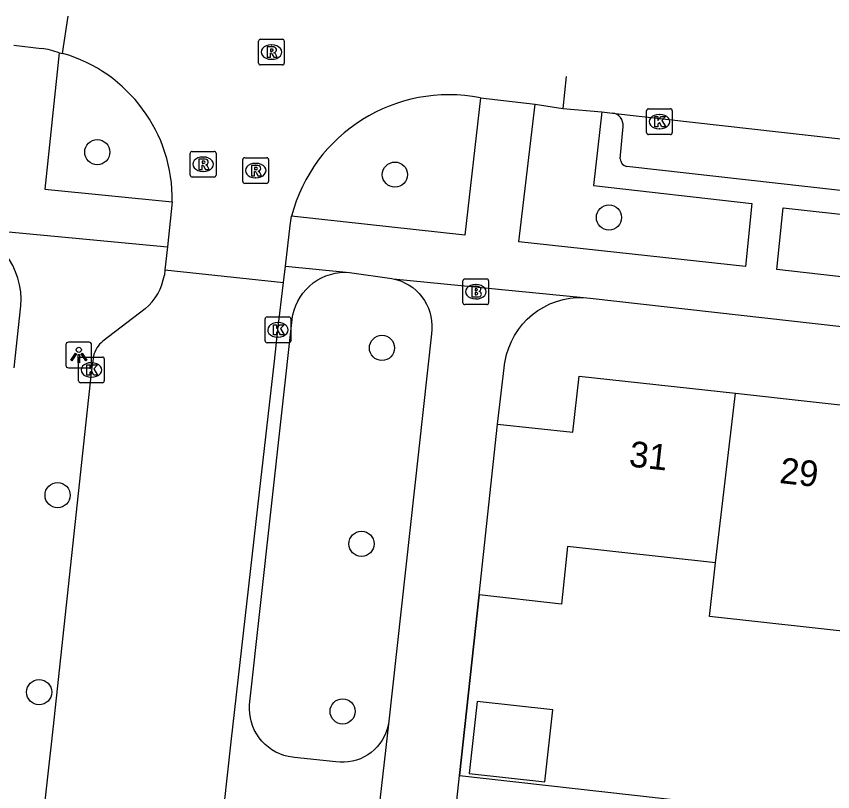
# Model space of a CAD drawing. Extents: x 161928 to 163055, y 386475 to 387428.
# Drawn here: x 162708.59 to 162740.31, y 387321.13 to 387351.26 of the extents above; entities that cross this region are included whole.
import ezdxf

# ---------------------------------------------------------------- set-up
doc = ezdxf.new("R2010")
doc.units = 0
for name, color, linetype in [('IMGEO_Boom', 7, 'Continuous'), ('IMGEO_Brandkraan', 7, 'Continuous'), ('IMGEO_Kolk', 7, 'Continuous'), ('IMGEO_Lichtpunt', 7, 'Continuous'), ('IMGEO_Muur', 7, 'Continuous'), ('IMGEO_Pand', 7, 'Continuous'), ('IMGEO_Pand_nummerreeks', 7, 'Continuous'), ('IMGEO_Rijbaan_lokaal_gesloten', 7, 'Continuous'), ('IMGEO_Rijbaan_lokaal_open', 7, 'Continuous'), ('IMGEO_Rioolput', 7, 'Continuous'), ('IMGEO_Voetpad_open', 7, 'Continuous')]:
    doc.layers.add(name, color=color, linetype=linetype)

msp = doc.modelspace()

# ---------------------------------------------------------------- linework, layer by layer
at = {"layer": 'IMGEO_Boom'}
for centre in [(162711.735, 387345.984), (162723.3, 387345.11), (162731.618, 387343.443), (162722.797, 387338.376), (162710.193, 387332.652), (162722.003, 387330.761), (162709.475, 387324.998), (162721.268, 387324.25)]:
    msp.add_circle(centre, 0.489, dxfattribs=at)
at = {"layer": 'IMGEO_Brandkraan'}
for p, q in [((162726.016, 387341.059), (162726.868, 387341.059)), ((162725.941, 387340.133), (162725.941, 387340.985)), ((162726.429, 387340.839), (162726.454, 387340.839)), ((162726.942, 387340.985), (162726.942, 387340.133)), ((162726.452, 387340.279), (162726.427, 387340.279)), ((162726.868, 387340.059), (162726.016, 387340.059))]:
    msp.add_line(p, q, dxfattribs=at)
for points in [[(162726.016, 387341.059), (162726.868, 387341.059)], [(162725.941, 387340.133), (162725.941, 387340.985)], [(162726.289, 387340.759), (162726.289, 387340.359), (162726.502, 387340.359)], [(162726.52, 387340.759), (162726.289, 387340.759)], [(162726.942, 387340.985), (162726.942, 387340.133)], [(162726.468, 387340.678), (162726.414, 387340.678), (162726.414, 387340.602)], [(162726.414, 387340.602), (162726.467, 387340.602)], [(162726.476, 387340.526), (162726.414, 387340.526), (162726.414, 387340.445)], [(162726.414, 387340.445), (162726.476, 387340.445)], [(162726.868, 387340.059), (162726.016, 387340.059)]]:
    msp.add_lwpolyline(points, dxfattribs=at)
for centre, radius, start, end in [((162726.018, 387340.983), 0.0765, 91.552, 178.448), ((162726.018, 387340.983), 0.0765, 91.552, 178.448), ((162726.866, 387340.983), 0.0765, 1.552, 88.448), ((162726.866, 387340.983), 0.0765, 1.552, 88.448), ((162726.524, 387340.614), 0.145, 59.4692, 91.5367), ((162726.469, 387340.64), 0.0379, 267.8285, 90.9355), ((162726.477, 387340.485), 0.0404, 269.8759, 90.5077), ((162726.549, 387340.661), 0.0922, 285.5137, 58.1501), ((162726.554, 387340.469), 0.105, 301.3115, 78.989), ((162726.018, 387340.135), 0.0765, 181.552, 268.448), ((162726.018, 387340.135), 0.0765, 181.552, 268.448), ((162726.508, 387340.61), 0.251, 268.6676, 293.5347), ((162726.866, 387340.135), 0.0765, 271.552, 358.448), ((162726.866, 387340.135), 0.0765, 271.552, 358.448)]:
    msp.add_arc(centre, radius, start, end, dxfattribs=at)
for centre, major_axis, ratio, start_param, end_param in [((162726.428, 387340.559), (-0.387, 0.002), 0.722429, 4.712389, 7.853982), ((162726.453, 387340.559), (-0.39, 0.002), 0.717154, 1.570796, 4.712389)]:
    msp.add_ellipse(centre, major_axis=major_axis, ratio=ratio, start_param=start_param, end_param=end_param, dxfattribs=at)
at = {"layer": 'IMGEO_Kolk'}
for p, q in [((162733.078, 387346.742), (162733.078, 387347.594)), ((162733.153, 387347.668), (162734.005, 387347.668)), ((162733.566, 387347.448), (162733.591, 387347.448)), ((162734.079, 387347.594), (162734.079, 387346.742)), ((162733.589, 387346.888), (162733.564, 387346.888)), ((162734.005, 387346.668), (162733.153, 387346.668)), ((162718.256, 387338.652), (162718.256, 387339.504)), ((162718.331, 387339.578), (162719.183, 387339.578)), ((162719.257, 387339.504), (162719.257, 387338.652)), ((162718.744, 387339.358), (162718.769, 387339.358)), ((162719.183, 387338.578), (162718.331, 387338.578)), ((162718.767, 387338.798), (162718.742, 387338.798)), ((162711.005, 387337.094), (162711.005, 387337.946)), ((162711.08, 387338.02), (162711.932, 387338.02)), ((162712.006, 387337.946), (162712.006, 387337.094)), ((162711.493, 387337.8), (162711.518, 387337.8)), ((162711.932, 387337.02), (162711.08, 387337.02)), ((162711.516, 387337.24), (162711.491, 387337.24))]:
    msp.add_line(p, q, dxfattribs=at)
for points in [[(162733.078, 387346.742), (162733.078, 387347.594)], [(162733.153, 387347.668), (162734.005, 387347.668)], [(162734.079, 387347.594), (162734.079, 387346.742)], [(162733.399, 387347.368), (162733.522, 387347.368), (162733.522, 387347.217), (162733.652, 387347.368), (162733.816, 387347.368), (162733.67, 387347.217), (162733.823, 387346.968), (162733.671, 387346.968), (162733.586, 387347.132), (162733.522, 387347.065), (162733.522, 387346.968), (162733.399, 387346.968), (162733.399, 387347.368)], [(162734.005, 387346.668), (162733.153, 387346.668)], [(162718.256, 387338.652), (162718.256, 387339.504)], [(162718.331, 387339.578), (162719.183, 387339.578)], [(162719.257, 387339.504), (162719.257, 387338.652)], [(162718.577, 387339.278), (162718.7, 387339.278), (162718.7, 387339.127), (162718.83, 387339.278), (162718.994, 387339.278), (162718.848, 387339.127), (162719.001, 387338.878), (162718.849, 387338.878), (162718.764, 387339.042), (162718.7, 387338.975), (162718.7, 387338.878), (162718.577, 387338.878), (162718.577, 387339.278)], [(162719.183, 387338.578), (162718.331, 387338.578)], [(162711.005, 387337.094), (162711.005, 387337.946)], [(162711.08, 387338.02), (162711.932, 387338.02)], [(162712.006, 387337.946), (162712.006, 387337.094)], [(162711.326, 387337.72), (162711.449, 387337.72), (162711.449, 387337.569), (162711.579, 387337.72), (162711.743, 387337.72), (162711.597, 387337.569), (162711.75, 387337.32), (162711.598, 387337.32), (162711.513, 387337.484), (162711.449, 387337.417), (162711.449, 387337.32), (162711.326, 387337.32), (162711.326, 387337.72)], [(162711.932, 387337.02), (162711.08, 387337.02)]]:
    msp.add_lwpolyline(points, dxfattribs=at)
for centre, start, end in [((162733.155, 387347.592), 91.552, 178.448), ((162733.155, 387347.592), 91.552, 178.448), ((162734.003, 387347.592), 1.552, 88.448), ((162734.003, 387347.592), 1.552, 88.448), ((162733.155, 387346.744), 181.552, 268.448), ((162733.155, 387346.744), 181.552, 268.448), ((162734.003, 387346.744), 271.552, 358.448), ((162734.003, 387346.744), 271.552, 358.448), ((162718.333, 387339.502), 91.552, 178.448), ((162718.333, 387339.502), 91.552, 178.448), ((162719.181, 387339.502), 1.552, 88.448), ((162719.181, 387339.502), 1.552, 88.448), ((162718.333, 387338.654), 181.552, 268.448), ((162718.333, 387338.654), 181.552, 268.448), ((162719.181, 387338.654), 271.552, 358.448), ((162719.181, 387338.654), 271.552, 358.448), ((162711.082, 387337.944), 91.552, 178.448), ((162711.082, 387337.944), 91.552, 178.448), ((162711.93, 387337.944), 1.552, 88.448), ((162711.93, 387337.944), 1.552, 88.448), ((162711.082, 387337.096), 181.552, 268.448), ((162711.082, 387337.096), 181.552, 268.448), ((162711.93, 387337.096), 271.552, 358.448), ((162711.93, 387337.096), 271.552, 358.448)]:
    msp.add_arc(centre, 0.0765, start, end, dxfattribs=at)
for centre, major_axis, ratio, start_param, end_param in [((162733.565, 387347.168), (-0.387, 0.002), 0.722429, 4.712389, 7.853982), ((162733.59, 387347.168), (-0.39, 0.002), 0.717154, 1.570796, 4.712389), ((162718.743, 387339.078), (-0.387, 0.002), 0.722429, 4.712389, 7.853982), ((162718.768, 387339.078), (-0.39, 0.002), 0.717154, 1.570796, 4.712389), ((162711.492, 387337.52), (-0.387, 0.002), 0.722429, 4.712389, 7.853982), ((162711.517, 387337.52), (-0.39, 0.002), 0.717154, 1.570796, 4.712389)]:
    msp.add_ellipse(centre, major_axis=major_axis, ratio=ratio, start_param=start_param, end_param=end_param, dxfattribs=at)
at = {"layer": 'IMGEO_Lichtpunt'}
for p, q in [((162711.42, 387338.599), (162710.612, 387338.599)), ((162711.42, 387338.599), (162710.612, 387338.599)), ((162710.518, 387338.504), (162710.518, 387337.697)), ((162710.518, 387338.504), (162710.518, 387337.697)), ((162711.514, 387337.697), (162711.514, 387338.504)), ((162711.514, 387337.697), (162711.514, 387338.504)), ((162710.612, 387337.603), (162711.42, 387337.603)), ((162710.612, 387337.603), (162711.42, 387337.603))]:
    msp.add_line(p, q, dxfattribs=at)
for points in [[(162710.892, 387338.168), (162710.931, 387338.14), (162710.743, 387337.878), (162710.705, 387337.905), (162710.892, 387338.168)], [(162710.994, 387338.12), (162711.041, 387338.12), (162711.041, 387337.798), (162710.994, 387337.798), (162710.994, 387338.12)], [(162711.104, 387338.14), (162711.142, 387338.167), (162711.329, 387337.905), (162711.29, 387337.877), (162711.104, 387338.14)]]:
    msp.add_lwpolyline(points, dxfattribs=at)
msp.add_circle((162711.017, 387338.302), 0.0994, dxfattribs=at)
for centre, start, end in [((162710.612, 387338.504), 90, 180), ((162710.612, 387338.504), 90, 180), ((162711.42, 387338.504), 0, 90), ((162711.42, 387338.504), 0, 90), ((162710.612, 387337.697), 180, 270), ((162710.612, 387337.697), 180, 270), ((162711.42, 387337.697), 270, 0), ((162711.42, 387337.697), 270, 360)]:
    msp.add_arc(centre, 0.0946, start, end, dxfattribs=at)
at = {"layer": 'IMGEO_Muur'}
msp.add_lwpolyline([(162726.571, 387328.776), (162725.81, 387321.756)], dxfattribs=at)
at = {"layer": 'IMGEO_Pand'}
for points in [[(162727.283, 387335.419), (162730.215, 387335.096), (162730.455, 387337.282), (162736.538, 387336.614)], [(162735.757, 387330.03), (162736.538, 387336.614)], [(162736.538, 387336.614), (162742.459, 387335.963)], [(162726.571, 387328.776), (162727.283, 387335.419)], [(162735.757, 387330.03), (162730.012, 387330.661), (162729.772, 387328.423), (162726.571, 387328.776)], [(162741.506, 387327.281), (162735.527, 387327.938), (162735.757, 387330.03)], [(162729.44, 387324.308), (162726.496, 387324.636), (162726.184, 387321.836), (162729.128, 387321.508), (162729.44, 387324.308)], [(162725.494, 387318.841), (162725.81, 387321.756)], [(162725.81, 387321.756), (162734.796, 387320.755)]]:
    msp.add_lwpolyline(points, dxfattribs=at)
at = {"layer": 'IMGEO_Rijbaan_lokaal_gesloten'}
for points in [[(162708.49, 387350.145), (162709.563, 387350.011)], [(162710.259, 387349.84), (162710.389, 387349.821)], [(162729.83, 387347.682), (162731.339, 387347.554)], [(162731.339, 387347.554), (162731.753, 387347.504)], [(162731.753, 387347.504), (162780.483, 387342.015)]]:
    msp.add_lwpolyline(points, dxfattribs=at)
msp.add_arc((162709.207, 387347.06), 2.972, 69.2718, 83.121, dxfattribs=at)
at = {"layer": 'IMGEO_Rijbaan_lokaal_open'}
for points in [[(162710.389, 387349.821), (162710.599, 387351.261)], [(162729.955, 387348.929), (162729.83, 387347.682)], [(162726.626, 387348.092), (162728.75, 387347.848)], [(162728.75, 387347.848), (162729.83, 387347.682)], [(162714.648, 387344.048), (162714.459, 387342.3)], [(162719.043, 387341.554), (162719.226, 387343.132), (162719.281, 387343.49)], [(162714.459, 387342.3), (162714.363, 387341.408)], [(162714.363, 387341.408), (162714.341, 387341.208)], [(162714.363, 387341.408), (162718.97, 387340.921)], [(162718.97, 387340.921), (162719.043, 387341.554)], [(162709.59, 387257.551), (162713.743, 387294.486), (162716.53, 387319.421), (162716.936, 387323.063), (162718.032, 387332.767), (162718.615, 387337.862), (162718.757, 387339.078), (162718.97, 387340.921)], [(162713.593, 387339.895), (162711.951, 387338.639)], [(162711.584, 387338.045), (162711.506, 387337.52), (162711.287, 387335.487), (162710.01, 387323.565), (162709.612, 387319.974), (162706.865, 387295.147), (162704.405, 387275.34), (162702.543, 387258.37), (162702.217, 387255.366), (162701.629, 387250), (162700.159, 387236.714)]]:
    msp.add_lwpolyline(points, dxfattribs=at)
for centre, radius, start, end in [((162708.757, 387344.159), 5.892, 358.9159, 73.9198), ((162725.395, 387341.894), 6.319, 78.7678, 165.3705), ((162712.215, 387341.549), 2.153, 309.7837, 350.877), ((162712.61, 387337.821), 1.05, 128.8768, 167.7039)]:
    msp.add_arc(centre, radius, start, end, dxfattribs=at)
at = {"layer": 'IMGEO_Rioolput'}
for p, q in [((162718, 387349.446), (162718, 387350.298)), ((162718.075, 387350.372), (162718.927, 387350.372)), ((162719.001, 387350.298), (162719.001, 387349.446)), ((162718.488, 387350.152), (162718.513, 387350.152)), ((162718.927, 387349.372), (162718.075, 387349.372)), ((162718.511, 387349.592), (162718.486, 387349.592)), ((162715.348, 387345.087), (162715.348, 387345.939)), ((162715.423, 387346.013), (162716.275, 387346.013)), ((162716.349, 387345.939), (162716.349, 387345.087)), ((162715.836, 387345.793), (162715.861, 387345.793)), ((162717.389, 387344.842), (162717.389, 387345.694)), ((162717.464, 387345.768), (162718.316, 387345.768)), ((162717.877, 387345.548), (162717.902, 387345.548)), ((162718.39, 387345.694), (162718.39, 387344.842)), ((162715.859, 387345.233), (162715.834, 387345.233)), ((162716.275, 387345.013), (162715.423, 387345.013)), ((162717.9, 387344.988), (162717.875, 387344.988)), ((162718.316, 387344.768), (162717.464, 387344.768))]:
    msp.add_line(p, q, dxfattribs=at)
for points in [[(162718, 387349.446), (162718, 387350.298)], [(162718.075, 387350.372), (162718.927, 387350.372)], [(162719.001, 387350.298), (162719.001, 387349.446)], [(162718.589, 387350.07), (162718.337, 387350.072), (162718.337, 387349.672)], [(162718.515, 387349.991), (162718.461, 387349.991), (162718.461, 387349.91)], [(162718.337, 387349.672), (162718.461, 387349.672), (162718.461, 387349.834), (162718.472, 387349.834)], [(162718.461, 387349.91), (162718.513, 387349.91)], [(162718.519, 387349.805), (162718.59, 387349.672), (162718.73, 387349.672), (162718.665, 387349.798)], [(162718.927, 387349.372), (162718.075, 387349.372)], [(162715.348, 387345.087), (162715.348, 387345.939)], [(162715.423, 387346.013), (162716.275, 387346.013)], [(162716.349, 387345.939), (162716.349, 387345.087)], [(162715.937, 387345.711), (162715.685, 387345.713), (162715.685, 387345.313)], [(162715.863, 387345.632), (162715.809, 387345.632), (162715.809, 387345.551)], [(162715.809, 387345.551), (162715.861, 387345.551)], [(162717.389, 387344.842), (162717.389, 387345.694)], [(162717.464, 387345.768), (162718.316, 387345.768)], [(162718.39, 387345.694), (162718.39, 387344.842)], [(162715.685, 387345.313), (162715.809, 387345.313), (162715.809, 387345.475), (162715.82, 387345.475)], [(162715.867, 387345.446), (162715.938, 387345.313), (162716.078, 387345.313), (162716.013, 387345.439)], [(162717.978, 387345.466), (162717.726, 387345.468), (162717.726, 387345.068)], [(162717.726, 387345.068), (162717.85, 387345.068), (162717.85, 387345.23), (162717.861, 387345.23)], [(162717.904, 387345.387), (162717.85, 387345.387), (162717.85, 387345.306)], [(162717.85, 387345.306), (162717.902, 387345.306)], [(162717.908, 387345.201), (162717.979, 387345.068), (162718.119, 387345.068), (162718.054, 387345.194)], [(162716.275, 387345.013), (162715.423, 387345.013)], [(162718.316, 387344.768), (162717.464, 387344.768)]]:
    msp.add_lwpolyline(points, dxfattribs=at)
for centre, radius, start, end in [((162718.077, 387350.296), 0.0765, 91.552, 178.448), ((162718.077, 387350.296), 0.0765, 91.552, 178.448), ((162718.925, 387350.296), 0.0765, 1.552, 88.448), ((162718.925, 387350.296), 0.0765, 1.552, 88.448), ((162718.521, 387349.895), 0.0964, 77.0061, 93.1865), ((162718.535, 387349.952), 0.0378, 276.6634, 79.6772), ((162718.588, 387349.96), 0.109, 350.3612, 89.416), ((162718.586, 387349.96), 0.112, 277.5842, 350.9817), ((162718.471, 387349.781), 0.0533, 26.0293, 88.6989), ((162718.497, 387350.099), 0.19, 274.7715, 282.9687), ((162718.57, 387349.745), 0.108, 29.5134, 73.7905), ((162718.077, 387349.448), 0.0765, 181.552, 268.448), ((162718.077, 387349.448), 0.0765, 181.552, 268.448), ((162718.925, 387349.448), 0.0765, 271.552, 358.448), ((162718.925, 387349.448), 0.0765, 271.552, 358.448), ((162715.425, 387345.937), 0.0765, 91.552, 178.448), ((162715.425, 387345.937), 0.0765, 91.552, 178.448), ((162716.273, 387345.937), 0.0765, 1.552, 88.448), ((162716.273, 387345.937), 0.0765, 1.552, 88.448), ((162715.845, 387345.74), 0.19, 274.7715, 282.9687), ((162715.869, 387345.536), 0.0964, 77.0061, 93.1865), ((162715.883, 387345.593), 0.0378, 276.6634, 79.6772), ((162715.936, 387345.601), 0.109, 350.3612, 89.416), ((162715.934, 387345.601), 0.112, 277.5842, 350.9817), ((162717.466, 387345.692), 0.0765, 91.552, 178.448), ((162717.466, 387345.692), 0.0765, 91.552, 178.448), ((162718.314, 387345.692), 0.0765, 1.552, 88.448), ((162718.314, 387345.692), 0.0765, 1.552, 88.448), ((162715.819, 387345.422), 0.0533, 26.0293, 88.6989), ((162715.918, 387345.386), 0.108, 29.5134, 73.7905), ((162717.86, 387345.177), 0.0533, 26.0293, 88.6989), ((162717.886, 387345.495), 0.19, 274.7715, 282.9687), ((162717.91, 387345.291), 0.0964, 77.0061, 93.1865), ((162717.924, 387345.348), 0.0378, 276.6634, 79.6772), ((162717.977, 387345.356), 0.109, 350.3612, 89.416), ((162717.975, 387345.356), 0.112, 277.5842, 350.9817), ((162717.959, 387345.141), 0.108, 29.5134, 73.7905), ((162715.425, 387345.089), 0.0765, 181.552, 268.448), ((162715.425, 387345.089), 0.0765, 181.552, 268.448), ((162716.273, 387345.089), 0.0765, 271.552, 358.448), ((162716.273, 387345.089), 0.0765, 271.552, 358.448), ((162717.466, 387344.844), 0.0765, 181.552, 268.448), ((162717.466, 387344.844), 0.0765, 181.552, 268.448), ((162718.314, 387344.844), 0.0765, 271.552, 358.448), ((162718.314, 387344.844), 0.0765, 271.552, 358.448)]:
    msp.add_arc(centre, radius, start, end, dxfattribs=at)
for centre, major_axis, ratio, start_param, end_param in [((162718.487, 387349.872), (-0.387, 0.002), 0.722429, 4.712389, 7.853982), ((162718.512, 387349.872), (-0.39, 0.002), 0.717154, 1.570796, 4.712389), ((162715.835, 387345.513), (-0.387, 0.002), 0.722429, 4.712389, 7.853982), ((162715.86, 387345.513), (-0.39, 0.002), 0.717154, 1.570796, 4.712389), ((162717.876, 387345.268), (-0.387, 0.002), 0.722429, 4.712389, 7.853982), ((162717.901, 387345.268), (-0.39, 0.002), 0.717154, 1.570796, 4.712389)]:
    msp.add_ellipse(centre, major_axis=major_axis, ratio=ratio, start_param=start_param, end_param=end_param, dxfattribs=at)
at = {"layer": 'IMGEO_Voetpad_open'}
for points in [[(162710.259, 387349.84), (162709.693, 387344.548), (162714.648, 387344.048)], [(162726.626, 387348.092), (162726.018, 387342.751), (162719.281, 387343.49)], [(162731.339, 387347.554), (162731.02, 387344.682), (162737.175, 387343.987), (162736.928, 387341.535), (162728.12, 387342.493), (162728.75, 387347.848)], [(162732.052, 387345.724), (162732.166, 387346.976)], [(162779.93, 387340.077), (162732.315, 387345.428)], [(162747.823, 387340.324), (162738.143, 387341.423), (162738.387, 387343.825), (162748.096, 387342.738), (162747.823, 387340.324)], [(162706.358, 387343.071), (162714.459, 387342.3)], [(162719.043, 387341.554), (162721.536, 387341.31)], [(162723.045, 387323.754), (162723.04, 387323.73), (162723.002, 387323.573), (162722.95, 387323.42), (162722.884, 387323.272), (162722.805, 387323.131), (162722.714, 387322.998), (162722.612, 387322.873), (162722.498, 387322.758), (162722.375, 387322.654), (162722.243, 387322.56), (162722.104, 387322.479), (162721.957, 387322.411), (162721.806, 387322.356), (162721.649, 387322.315), (162721.49, 387322.288), (162721.329, 387322.276), (162721.168, 387322.278), (162721.007, 387322.294), (162719.398, 387322.459), (162719.316, 387322.468), (162719.148, 387322.497), (162718.983, 387322.541), (162718.823, 387322.599), (162718.669, 387322.672), (162718.521, 387322.758), (162718.382, 387322.856), (162718.253, 387322.967), (162718.133, 387323.089), (162718.026, 387323.221), (162717.93, 387323.363), (162717.847, 387323.512), (162717.778, 387323.668), (162717.724, 387323.83), (162717.684, 387323.995), (162717.659, 387324.164), (162717.649, 387324.334), (162717.654, 387324.505), (162719.321, 387339.596), (162719.335, 387339.666), (162719.383, 387339.847), (162719.447, 387340.023), (162719.526, 387340.192), (162719.62, 387340.354), (162719.728, 387340.507), (162719.85, 387340.65), (162719.983, 387340.781), (162720.128, 387340.899), (162720.283, 387341.005), (162720.447, 387341.096), (162720.618, 387341.172), (162720.795, 387341.232), (162720.977, 387341.276), (162721.162, 387341.304), (162721.349, 387341.315), (162721.536, 387341.31)], [(162721.536, 387341.31), (162723.186, 387341.071), (162723.226, 387341.063)], [(162723.226, 387341.063), (162723.39, 387341.022), (162723.55, 387340.966), (162723.704, 387340.897), (162723.851, 387340.814), (162723.99, 387340.718), (162724.12, 387340.61), (162724.239, 387340.491), (162724.348, 387340.361), (162724.445, 387340.223), (162724.528, 387340.076), (162724.599, 387339.923), (162724.655, 387339.764), (162724.697, 387339.6), (162724.725, 387339.433), (162724.737, 387339.265), (162724.734, 387339.096), (162724.716, 387338.928), (162723.045, 387323.754)], [(162723.226, 387341.063), (162730.627, 387340.332)], [(162727.283, 387335.419), (162727.575, 387337.82), (162727.583, 387337.865), (162727.641, 387338.126), (162727.722, 387338.38), (162727.825, 387338.626), (162727.95, 387338.862), (162728.096, 387339.086), (162728.261, 387339.296), (162728.444, 387339.491), (162728.643, 387339.668), (162728.858, 387339.826), (162729.086, 387339.965), (162729.326, 387340.083), (162729.575, 387340.179), (162729.832, 387340.253), (162730.094, 387340.303), (162730.36, 387340.329), (162730.627, 387340.332)], [(162730.627, 387340.332), (162730.893, 387340.311), (162780.356, 387334.735)], [(162708.503, 387337.598), (162708.764, 387340.007)], [(162725.81, 387321.756), (162726.571, 387328.776)], [(162723.045, 387323.754), (162722.333, 387317.507)]]:
    msp.add_lwpolyline(points, dxfattribs=at)
for centre, radius, start, end in [((162731.688, 387347.027), 0.481, 353.8586, 82.2062), ((162732.371, 387345.742), 0.319, 183.3053, 259.9378), ((162705.928, 387340.257), 2.847, 354.9726, 81.3088)]:
    msp.add_arc(centre, radius, start, end, dxfattribs=at)

# ---------------------------------------------------------------- texts
at = {"layer": 'IMGEO_Pand_nummerreeks'}
for s, p in [('31', (162732.369, 387333.772)), ('29', (162738.217, 387333.129))]:
    msp.add_text(s, height=1, rotation=353.7294, dxfattribs=at).set_placement(p)

doc.saveas('drawing.dxf')
